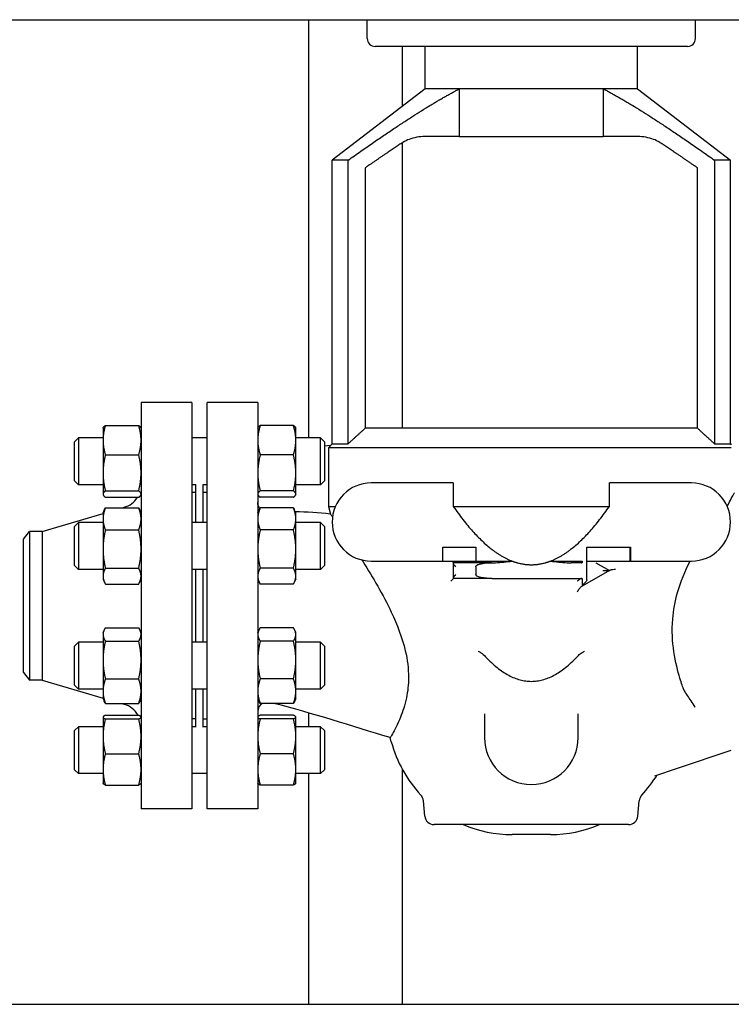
# Model space of a CAD drawing. Header units: inches. Extents: x 24 to 1128, y -69 to 748.
# Tile 483 of 656: x 638 to 649, y 359 to 375. Entities that reach past the tile are written whole.
import ezdxf

# ---------------------------------------------------------------- set-up
doc = ezdxf.new("R2010")
doc.units = ezdxf.units.IN
doc.header["$LTSCALE"] = 32
doc.header["$MEASUREMENT"] = 0
doc.layers.add('Visible (ANSI)', color=7, linetype='Continuous', lineweight=30)

msp = doc.modelspace()

# ---------------------------------------------------------------- linework, layer by layer
at = {"layer": 'Visible (ANSI)'}
for p, q in [((621.90363, 374.85867), (656.46713, 374.85867)), ((642.71813, 374.85867), (642.71813, 368.16837)), ((643.66063, 374.5567), (643.66063, 374.85867)), ((648.91063, 374.5567), (648.91063, 374.85867)), ((648.78563, 374.4317), (643.78563, 374.4317)), ((644.21813, 374.4317), (644.21813, 373.47074)), ((644.58563, 373.75256), (644.58563, 374.4317)), ((647.98563, 373.75256), (647.98563, 374.4317)), ((644.58563, 373.75256), (643.09813, 372.61186)), ((645.13346, 373.75256), (644.58563, 373.75256)), ((647.98563, 373.75256), (644.58563, 373.75256)), ((647.4378, 373.75256), (645.13346, 373.75256)), ((645.13346, 373.75256), (645.13346, 372.98836)), ((647.4378, 373.75256), (647.4378, 372.98836)), ((647.98563, 373.75256), (647.4378, 373.75256)), ((647.98563, 373.75256), (649.47313, 372.61186)), ((645.13346, 372.98836), (644.57823, 372.98836)), ((645.13346, 372.98836), (647.4378, 372.98836)), ((647.99304, 372.98836), (647.4378, 372.98836)), ((644.21813, 372.88841), (644.21813, 368.32367)), ((643.35346, 372.61186), (643.09813, 372.61186)), ((643.09813, 368.07367), (643.09813, 372.61186)), ((643.35346, 368.07367), (643.35346, 372.61186)), ((643.62736, 372.48853), (643.62736, 368.32367)), ((648.9439, 368.32367), (648.9439, 372.48853)), ((649.21781, 372.61186), (649.21781, 368.07367)), ((649.47313, 372.61186), (649.21781, 372.61186)), ((649.47313, 368.07367), (649.47313, 372.61186)), ((640.04063, 368.73367), (640.04063, 362.23367)), ((640.85063, 368.73367), (640.04063, 368.73367)), ((640.85063, 368.73367), (640.85063, 362.23367)), ((641.09813, 362.23367), (641.09813, 368.73367)), ((641.90813, 368.73367), (641.09813, 368.73367)), ((641.90813, 368.73367), (641.90813, 362.23367)), ((639.43163, 368.32437), (639.43516, 368.33193)), ((639.43163, 368.32437), (639.43163, 368.13193)), ((639.46994, 368.36811), (640.00233, 368.36811)), ((640.04063, 368.32437), (640.03711, 368.33193)), ((641.90813, 368.32437), (641.91166, 368.33193)), ((642.47883, 368.36811), (641.94644, 368.36811)), ((642.51713, 368.32437), (642.51361, 368.33193)), ((642.51713, 368.13193), (642.51713, 368.32437)), ((648.9439, 368.32367), (643.62736, 368.32367)), ((638.97563, 368.10587), (639.03813, 368.16837)), ((638.97563, 367.48087), (638.97563, 368.10587)), ((639.03813, 368.16837), (639.03813, 367.41837)), ((639.43163, 368.16837), (639.03813, 368.16837)), ((639.43163, 368.13193), (639.43163, 367.60838)), ((641.09813, 368.16837), (640.85063, 368.16837)), ((642.91313, 368.16837), (642.51713, 368.16837)), ((642.51713, 367.60838), (642.51713, 368.13193)), ((642.91313, 367.41837), (642.91313, 368.16837)), ((642.97563, 368.10587), (642.91313, 368.16837)), ((642.97563, 368.10587), (642.97563, 367.48087)), ((643.07309, 368.04619), (642.97563, 368.03748)), ((643.07309, 368.04619), (643.03804, 368.01117)), ((643.03804, 368.01117), (643.03804, 367.07367)), ((649.48609, 368.01117), (643.03804, 368.01117)), ((643.09813, 368.07367), (643.07042, 368.04595)), ((643.09813, 368.07367), (643.35346, 368.07367)), ((649.21781, 368.07367), (649.47313, 368.07367)), ((649.47313, 368.07367), (649.48609, 368.06071)), ((639.46994, 367.89575), (640.00233, 367.89575)), ((642.47883, 367.89575), (641.94644, 367.89575)), ((639.43163, 367.60838), (639.43163, 367.26982)), ((642.51713, 367.26982), (642.51713, 367.60838)), ((638.97563, 367.48087), (639.03813, 367.41837)), ((642.97563, 367.48087), (642.91313, 367.41837)), ((645.03563, 367.44867), (643.72313, 367.44867)), ((645.03563, 367.44867), (645.03563, 367.07367)), ((647.53563, 367.07367), (647.53563, 367.44867)), ((648.84813, 367.44867), (647.53563, 367.44867)), ((639.43163, 367.41837), (639.03813, 367.41837)), ((639.46994, 367.32102), (640.00233, 367.32102)), ((640.91563, 367.41837), (640.85063, 367.41837)), ((640.91063, 367.29367), (640.85063, 367.29367)), ((640.91063, 367.29367), (640.91063, 366.81538)), ((640.91563, 366.81538), (640.91563, 367.42324)), ((641.03563, 366.81538), (641.03563, 367.42324)), ((641.09813, 367.41837), (641.03563, 367.41837)), ((641.09813, 367.29617), (641.03563, 367.29617)), ((642.47883, 367.32102), (641.94644, 367.32102)), ((642.91313, 367.41837), (642.51713, 367.41837)), ((639.43163, 367.26982), (639.43163, 367.26237)), ((639.43163, 367.26237), (639.43516, 367.25481)), ((639.46994, 367.21863), (640.00233, 367.21863)), ((640.04063, 367.26237), (640.03711, 367.25481)), ((640.91063, 367.17367), (640.91563, 367.17367)), ((641.90813, 367.26237), (641.91166, 367.25481)), ((642.47883, 367.21863), (641.94644, 367.21863)), ((642.51713, 367.26237), (642.51361, 367.25481)), ((642.51713, 367.26237), (642.51713, 367.26982)), ((639.43163, 366.97138), (639.45638, 367.02444)), ((639.46994, 367.05082), (640.00233, 367.05082)), ((639.74191, 367.05082), (639.77144, 367.0595)), ((640.04063, 366.97138), (640.01589, 367.02444)), ((641.90813, 366.97138), (641.93288, 367.02444)), ((642.47883, 367.05082), (641.94644, 367.05082)), ((642.51713, 366.97138), (642.49239, 367.02444)), ((643.03804, 367.07367), (643.15031, 367.07367)), ((643.03804, 367.07367), (643.07087, 366.95124)), ((645.03563, 367.07367), (647.53563, 367.07367)), ((638.45952, 366.67367), (639.43163, 366.95956)), ((639.43163, 366.97138), (639.43163, 366.87328)), ((639.43163, 366.87328), (639.43163, 366.39052)), ((642.51713, 366.87328), (642.51713, 366.97138)), ((642.51713, 366.39052), (642.51713, 366.87328)), ((638.16063, 366.54867), (638.25655, 366.67367)), ((638.25655, 366.67367), (638.25655, 364.29367)), ((638.45952, 366.67367), (638.25655, 366.67367)), ((638.45952, 366.67367), (638.45952, 364.29367)), ((638.97563, 366.75288), (639.03813, 366.81538)), ((638.97563, 366.12788), (638.97563, 366.75288)), ((639.03813, 366.81538), (639.03813, 366.06538)), ((639.43163, 366.81538), (639.03813, 366.81538)), ((639.46994, 366.69574), (640.00233, 366.69574)), ((641.09813, 366.81538), (640.85063, 366.81538)), ((642.47883, 366.69574), (641.94644, 366.69574)), ((642.91313, 366.81538), (642.51713, 366.81538)), ((642.91313, 366.06538), (642.91313, 366.81538)), ((642.97563, 366.75288), (642.91313, 366.81538)), ((642.97563, 366.75288), (642.97563, 366.12788)), ((638.16063, 364.41867), (638.16063, 366.54867)), ((639.43163, 366.39052), (639.43163, 365.95762)), ((642.51713, 365.95762), (642.51713, 366.39052)), ((644.87088, 366.42117), (645.39755, 366.42117)), ((644.87088, 366.19867), (644.87088, 366.42117)), ((645.39755, 366.42117), (645.39755, 366.19867)), ((647.17372, 366.19867), (647.17372, 366.42117)), ((647.17372, 366.42117), (647.87492, 366.42117)), ((647.86098, 366.42117), (647.86098, 366.19867)), ((647.87492, 366.42117), (647.87492, 366.19867)), ((643.72313, 366.19867), (644.87088, 366.19867)), ((644.87088, 366.19867), (645.39755, 366.19867)), ((645.39755, 366.19867), (645.97984, 366.19867)), ((646.59142, 366.19867), (647.09813, 366.19867)), ((647.09813, 366.19867), (647.09813, 366.17117)), ((647.17372, 366.19867), (647.17321, 366.19867)), ((647.17372, 366.19867), (647.86098, 366.19867)), ((647.17372, 365.90121), (647.17372, 366.19352)), ((647.87492, 366.19867), (647.86098, 366.19867)), ((647.87492, 366.19867), (648.84813, 366.19867)), ((638.97563, 366.12788), (639.03813, 366.06538)), ((639.43163, 366.06538), (639.03813, 366.06538)), ((639.46994, 366.0853), (640.00233, 366.0853)), ((641.09813, 366.06538), (640.85063, 366.06538)), ((640.91063, 366.06538), (640.91063, 364.90196)), ((640.91563, 364.90196), (640.91563, 366.06538)), ((641.03563, 364.90196), (641.03563, 366.06538)), ((642.47883, 366.0853), (641.94644, 366.0853)), ((642.91313, 366.06538), (642.51713, 366.06538)), ((642.97563, 366.12788), (642.91313, 366.06538)), ((645.03563, 366.17437), (645.03563, 366.17117)), ((645.64651, 366.17117), (645.03563, 366.17117)), ((645.03563, 366.17117), (645.03563, 366.16607)), ((645.03563, 366.16607), (645.03563, 365.92628)), ((645.39755, 366.10868), (645.39755, 365.98367)), ((647.09813, 366.17117), (646.92476, 366.17117)), ((647.53563, 366.04617), (647.09813, 365.79617)), ((647.31945, 366.1697), (647.53563, 366.04617)), ((647.43257, 366.04617), (647.53563, 366.04617)), ((647.53563, 366.04617), (647.54229, 366.04997)), ((639.43163, 365.95762), (639.43163, 365.90938)), ((639.43163, 365.90938), (639.45638, 365.85631)), ((640.04063, 365.90938), (640.01589, 365.85631)), ((641.90813, 365.90938), (641.93288, 365.85631)), ((642.51713, 365.90938), (642.49239, 365.85631)), ((642.51713, 365.90938), (642.51713, 365.95762)), ((645.03563, 365.92628), (645.03563, 365.92117)), ((645.03563, 365.92117), (645.03563, 365.92032)), ((645.65198, 365.92117), (645.03563, 365.92117)), ((645.65198, 365.92117), (647.09813, 365.92117)), ((647.09813, 365.92117), (647.09813, 365.809)), ((639.46994, 365.82994), (640.00233, 365.82994)), ((642.47883, 365.82994), (641.94644, 365.82994)), ((647.08645, 365.78949), (647.09813, 365.79617)), ((647.09813, 365.809), (647.09813, 365.79617)), ((639.43163, 365.05796), (639.44818, 365.09345)), ((639.46994, 365.1315), (640.00233, 365.1315)), ((640.04063, 365.05796), (640.02409, 365.09345)), ((641.90813, 365.05796), (641.92468, 365.09345)), ((642.47883, 365.1315), (641.94644, 365.1315)), ((642.51713, 365.05796), (642.50059, 365.09345)), ((639.43163, 365.05796), (639.43163, 365.0247)), ((639.43163, 365.0247), (639.43163, 364.61563)), ((642.51713, 365.0247), (642.51713, 365.05796)), ((642.51713, 364.61563), (642.51713, 365.0247)), ((638.97563, 364.83946), (639.03813, 364.90196)), ((638.97563, 364.21446), (638.97563, 364.83946)), ((639.03813, 364.90196), (639.03813, 364.15196)), ((639.43163, 364.90196), (639.03813, 364.90196)), ((639.46994, 364.9179), (640.00233, 364.9179)), ((641.09813, 364.90196), (640.85063, 364.90196)), ((642.47883, 364.9179), (641.94644, 364.9179)), ((642.91313, 364.90196), (642.51713, 364.90196)), ((642.91313, 364.15196), (642.91313, 364.90196)), ((642.97563, 364.83946), (642.91313, 364.90196)), ((642.97563, 364.83946), (642.97563, 364.21446)), ((639.43163, 364.61563), (639.43163, 364.11789)), ((642.51713, 364.11789), (642.51713, 364.61563)), ((638.16063, 364.41867), (638.25655, 364.29367)), ((639.46994, 364.31336), (640.00233, 364.31336)), ((642.47883, 364.31336), (641.94644, 364.31336)), ((638.45952, 364.29367), (638.25655, 364.29367)), ((638.45952, 364.29367), (639.43163, 364.00777)), ((638.97563, 364.21446), (639.03813, 364.15196)), ((639.43163, 364.15196), (639.03813, 364.15196)), ((641.09813, 364.15196), (640.85063, 364.15196)), ((640.91063, 364.15196), (640.91063, 363.67367)), ((640.91563, 363.5441), (640.91563, 364.15196)), ((641.03563, 363.5441), (641.03563, 364.15196)), ((642.91313, 364.15196), (642.51713, 364.15196)), ((642.97563, 364.21446), (642.91313, 364.15196)), ((639.43163, 364.11789), (639.43163, 363.99596)), ((639.43163, 363.99596), (639.44818, 363.96047)), ((640.04063, 363.99596), (640.02409, 363.96047)), ((641.90813, 363.99596), (641.92468, 363.96047)), ((642.51713, 363.99596), (642.50059, 363.96047)), ((642.51713, 363.99596), (642.51713, 364.11789)), ((639.46994, 363.92242), (640.00233, 363.92242)), ((639.72185, 363.92242), (639.77144, 363.90784)), ((642.47883, 363.92242), (641.94644, 363.92242)), ((639.43163, 363.70497), (639.43273, 363.70733)), ((639.43163, 363.70497), (639.43163, 363.70262)), ((639.43163, 363.70262), (639.43163, 363.39512)), ((639.46994, 363.73141), (640.00233, 363.73141)), ((639.46994, 363.67384), (640.00233, 363.67384)), ((640.04063, 363.70497), (640.03953, 363.70733)), ((640.91063, 363.67367), (640.85063, 363.67367)), ((640.91063, 363.79367), (640.91563, 363.79367)), ((641.09813, 363.67117), (641.03563, 363.67117)), ((641.90813, 363.70497), (641.90923, 363.70733)), ((642.47883, 363.73141), (641.94644, 363.73141)), ((642.47883, 363.67384), (641.94644, 363.67384)), ((642.51713, 363.70497), (642.51603, 363.70733)), ((642.51713, 363.70262), (642.51713, 363.70497)), ((642.51713, 363.39512), (642.51713, 363.70262)), ((642.71813, 363.77192), (642.71813, 363.54897)), ((645.53563, 363.75645), (645.53563, 363.37441)), ((647.03563, 363.37441), (647.03563, 363.75645)), ((638.97563, 363.48647), (639.03813, 363.54897)), ((639.03813, 363.54897), (639.03813, 362.79897)), ((639.43163, 363.54897), (639.03813, 363.54897)), ((640.91563, 363.54897), (640.85063, 363.54897)), ((641.09813, 363.54897), (641.03563, 363.54897)), ((642.91313, 363.54897), (642.51713, 363.54897)), ((642.91313, 362.79897), (642.91313, 363.54897)), ((642.97563, 363.48647), (642.91313, 363.54897)), ((638.97563, 362.86147), (638.97563, 363.48647)), ((639.43163, 363.39512), (639.43163, 362.86647)), ((642.51713, 362.86647), (642.51713, 363.39512)), ((642.97563, 363.48647), (642.97563, 362.86147)), ((644.04517, 363.30603), (644.02698, 363.3739)), ((639.46994, 363.1164), (640.00233, 363.1164)), ((642.47883, 363.1164), (641.94644, 363.1164)), ((648.60664, 362.87989), (649.48609, 363.17419)), ((638.97563, 362.86147), (639.03813, 362.79897)), ((639.43163, 362.79897), (639.03813, 362.79897)), ((639.43163, 362.86647), (639.43163, 362.64297)), ((641.09813, 362.79897), (640.85063, 362.79897)), ((642.51713, 362.64297), (642.51713, 362.86647)), ((642.91313, 362.79897), (642.51713, 362.79897)), ((642.71813, 362.79897), (642.71813, 359.10867)), ((642.97563, 362.86147), (642.91313, 362.79897)), ((644.21813, 362.87166), (644.21813, 359.10867)), ((648.26188, 362.76452), (648.60664, 362.87989)), ((639.43163, 362.64297), (639.43273, 362.64061)), ((639.46994, 362.61653), (640.00233, 362.61653)), ((640.04063, 362.64297), (640.03953, 362.64061)), ((641.90813, 362.64297), (641.90923, 362.64061)), ((642.47883, 362.61653), (641.94644, 362.61653)), ((642.51713, 362.64297), (642.51603, 362.64061)), ((644.57986, 362.1206), (644.55841, 362.36577)), ((647.9914, 362.1206), (648.01285, 362.36577)), ((640.85063, 362.23367), (640.04063, 362.23367)), ((641.90813, 362.23367), (641.09813, 362.23367)), ((647.84197, 361.98367), (644.72929, 361.98367)), ((646.59425, 361.82367), (645.97702, 361.82367)), ((621.90363, 359.10867), (656.46713, 359.10867))]:
    msp.add_line(p, q, dxfattribs=at)
for centre, radius, start, end in [((643.78563, 374.5567), 0.125, 180, 270), ((648.78563, 374.5567), 0.125, 270, 0), ((643.72313, 366.82367), 0.625, 90, 270), ((648.84813, 366.82367), 0.625, 270, 90), ((639.66563, 367.41926), 0.375, 286.38845, 327.654619), ((639.66563, 363.54807), 0.375, 29.267853, 73.61155), ((642.05813, 363.79367), 0.15, 120.864577, 180), ((646.28563, 363.37441), 0.75, 180, 0), ((645.97702, 363.82367), 2, 195, 223.170681), ((646.59425, 363.82367), 2, 316.829319, 328.434088), ((644.40898, 362.3527), 0.15, 5, 43.170681), ((648.16228, 362.3527), 0.15, 136.829319, 175), ((644.72929, 362.13367), 0.15, 185, 270), ((647.84197, 362.13367), 0.15, 270, 355), ((645.97702, 363.82367), 2, 246.926082, 270), ((646.59425, 363.82367), 2, 270, 293.073918)]:
    msp.add_arc(centre, radius, start, end, dxfattribs=at)
for points, weights in [([(643.35346, 372.61186), (644.51433, 373.43078), (645.13346, 373.75256)], [1, 1.07374176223, 1]), ([(647.4378, 373.75256), (648.05694, 373.43078), (649.21781, 372.61186)], [1, 1.07374176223, 1]), ([(644.21308, 372.88513), (643.94849, 372.71138), (643.62736, 372.48853)], [1, 1.00602947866, 1]), ([(648.9439, 372.48853), (648.62278, 372.71138), (648.35819, 372.88513)], [1, 1.00602947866, 1]), ([(639.46994, 368.36811), (639.43163, 368.24154), (639.43163, 368.13193)], [1, 1.0379548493, 1]), ([(639.43516, 368.33193), (639.44305, 368.34885), (639.46994, 368.36811)], [1.01611555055, 1.02634702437, 1]), ([(640.00233, 368.36811), (640.02922, 368.34885), (640.03711, 368.33193)], [1, 1.02634702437, 1.01611555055]), ([(640.04063, 368.13193), (640.04063, 368.24154), (640.00233, 368.36811)], [1, 1.0379548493, 1]), ([(641.94644, 368.36811), (641.90813, 368.24154), (641.90813, 368.13193)], [1, 1.0379548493, 1]), ([(641.91166, 368.33193), (641.91955, 368.34885), (641.94644, 368.36811)], [1.01611555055, 1.02634702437, 1]), ([(642.51713, 368.13193), (642.51713, 368.24154), (642.47883, 368.36811)], [1, 1.0379548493, 1]), ([(642.47883, 368.36811), (642.50572, 368.34885), (642.51361, 368.33193)], [1, 1.02634702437, 1.01611555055]), ([(649.21781, 368.07367), (649.07527, 368.20479), (648.9439, 368.32367)], [6.13772939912, 6.3246164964, 6.50416100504]), ([(639.43163, 368.13193), (639.43163, 368.02232), (639.46994, 367.89575)], [1, 1.0379548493, 1]), ([(640.00233, 367.89575), (640.04063, 368.02232), (640.04063, 368.13193)], [1, 1.0379548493, 1]), ([(641.90813, 368.13193), (641.90813, 368.02232), (641.94644, 367.89575)], [1, 1.0379548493, 1]), ([(642.47883, 367.89575), (642.51713, 368.02232), (642.51713, 368.13193)], [1, 1.0379548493, 1]), ([(639.46994, 367.89575), (639.43163, 367.74175), (639.43163, 367.60838)], [1, 1.0379548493, 1]), ([(640.04063, 367.60838), (640.04063, 367.74175), (640.00233, 367.89575)], [1, 1.0379548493, 1]), ([(641.94644, 367.89575), (641.90813, 367.74175), (641.90813, 367.60838)], [1, 1.0379548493, 1]), ([(642.51713, 367.60838), (642.51713, 367.74175), (642.47883, 367.89575)], [1, 1.0379548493, 1]), ([(639.43163, 367.60838), (639.43163, 367.47502), (639.46994, 367.32102)], [1, 1.0379548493, 1]), ([(640.00233, 367.32102), (640.04063, 367.47502), (640.04063, 367.60838)], [1, 1.0379548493, 1]), ([(641.90813, 367.60838), (641.90813, 367.47502), (641.94644, 367.32102)], [1, 1.0379548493, 1]), ([(642.47883, 367.32102), (642.51713, 367.47502), (642.51713, 367.60838)], [1, 1.0379548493, 1]), ([(639.46994, 367.32102), (639.43163, 367.29358), (639.43163, 367.26982)], [1, 1.0379548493, 1]), ([(640.04063, 367.26982), (640.04063, 367.29358), (640.00233, 367.32102)], [1, 1.0379548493, 1]), ([(641.94644, 367.32102), (641.90813, 367.29358), (641.90813, 367.26982)], [1, 1.0379548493, 1]), ([(642.51713, 367.26982), (642.51713, 367.29358), (642.47883, 367.32102)], [1, 1.0379548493, 1]), ([(639.43163, 367.26982), (639.43163, 367.24607), (639.46994, 367.21863)], [1, 1.0379548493, 1]), ([(640.00233, 367.21863), (640.04063, 367.24607), (640.04063, 367.26982)], [1, 1.0379548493, 1]), ([(641.90813, 367.26982), (641.90813, 367.24607), (641.94644, 367.21863)], [1, 1.0379548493, 1]), ([(642.47883, 367.21863), (642.51713, 367.24607), (642.51713, 367.26982)], [1, 1.0379548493, 1]), ([(639.46994, 367.05082), (639.43163, 366.95567), (639.43163, 366.87328)], [1, 1.0379548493, 1]), ([(639.45638, 367.02444), (639.46238, 367.03731), (639.46994, 367.05082)], [1.01175569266, 1.00727059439, 1]), ([(640.04063, 366.87328), (640.04063, 366.95567), (640.00233, 367.05082)], [1, 1.0379548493, 1]), ([(640.00233, 367.05082), (640.00989, 367.03731), (640.01589, 367.02444)], [1, 1.00727059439, 1.01175569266]), ([(641.94644, 367.05082), (641.90813, 366.95567), (641.90813, 366.87328)], [1, 1.0379548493, 1]), ([(641.93288, 367.02444), (641.93888, 367.03731), (641.94644, 367.05082)], [1.01175569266, 1.00727059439, 1]), ([(642.51713, 366.87328), (642.51713, 366.95567), (642.47883, 367.05082)], [1, 1.0379548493, 1]), ([(642.47883, 367.05082), (642.48639, 367.03731), (642.49239, 367.02444)], [1, 1.00727059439, 1.01175569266]), ([(645.03563, 367.07367), (645.5254, 366.37065), (645.97984, 366.19867)], [1, 1.01155216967, 1]), ([(646.59142, 366.19867), (647.04586, 366.37065), (647.53563, 367.07367)], [1, 1.01155216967, 1]), ([(639.43163, 366.87328), (639.43163, 366.79088), (639.46994, 366.69574)], [1, 1.0379548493, 1]), ([(640.00233, 366.69574), (640.04063, 366.79088), (640.04063, 366.87328)], [1, 1.0379548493, 1]), ([(641.90813, 366.87328), (641.90813, 366.79088), (641.94644, 366.69574)], [1, 1.0379548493, 1]), ([(642.47883, 366.69574), (642.51713, 366.79088), (642.51713, 366.87328)], [1, 1.0379548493, 1]), ([(639.46994, 366.69574), (639.43163, 366.53217), (639.43163, 366.39052)], [1, 1.0379548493, 1]), ([(640.04063, 366.39052), (640.04063, 366.53217), (640.00233, 366.69574)], [1, 1.0379548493, 1]), ([(641.94644, 366.69574), (641.90813, 366.53217), (641.90813, 366.39052)], [1, 1.0379548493, 1]), ([(642.51713, 366.39052), (642.51713, 366.53217), (642.47883, 366.69574)], [1, 1.0379548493, 1]), ([(639.43163, 366.39052), (639.43163, 366.24887), (639.46994, 366.0853)], [1, 1.0379548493, 1]), ([(640.00233, 366.0853), (640.04063, 366.24887), (640.04063, 366.39052)], [1, 1.0379548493, 1]), ([(641.90813, 366.39052), (641.90813, 366.24887), (641.94644, 366.0853)], [1, 1.0379548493, 1]), ([(642.47883, 366.0853), (642.51713, 366.24887), (642.51713, 366.39052)], [1, 1.0379548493, 1]), ([(645.97984, 366.19867), (646.02197, 366.18273), (646.064, 366.17117)], [1.03899248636, 1.03973089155, 1.04026673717]), ([(646.50727, 366.17117), (646.54929, 366.18273), (646.59142, 366.19867)], [1.04026673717, 1.03973089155, 1.03899248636]), ([(639.46994, 366.0853), (639.43163, 366.01688), (639.43163, 365.95762)], [1, 1.0379548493, 1]), ([(640.04063, 365.95762), (640.04063, 366.01688), (640.00233, 366.0853)], [1, 1.0379548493, 1]), ([(641.94644, 366.0853), (641.90813, 366.01688), (641.90813, 365.95762)], [1, 1.0379548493, 1]), ([(642.51713, 365.95762), (642.51713, 366.01688), (642.47883, 366.0853)], [1, 1.0379548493, 1]), ([(646.064, 366.17117), (646.28563, 366.11023), (646.50727, 366.17117)], [1.00557467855, 1.00831515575, 1.00557467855]), ([(639.43163, 365.95762), (639.43163, 365.89836), (639.46994, 365.82994)], [1, 1.0379548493, 1]), ([(640.00233, 365.82994), (640.04063, 365.89836), (640.04063, 365.95762)], [1, 1.0379548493, 1]), ([(641.90813, 365.95762), (641.90813, 365.89836), (641.94644, 365.82994)], [1, 1.0379548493, 1]), ([(642.47883, 365.82994), (642.51713, 365.89836), (642.51713, 365.95762)], [1, 1.0379548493, 1]), ([(639.46994, 365.1315), (639.43163, 365.07426), (639.43163, 365.0247)], [1, 1.0379548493, 1]), ([(640.04063, 365.0247), (640.04063, 365.07426), (640.00233, 365.1315)], [1, 1.0379548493, 1]), ([(641.94644, 365.1315), (641.90813, 365.07426), (641.90813, 365.0247)], [1, 1.0379548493, 1]), ([(642.51713, 365.0247), (642.51713, 365.07426), (642.47883, 365.1315)], [1, 1.0379548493, 1]), ([(639.43163, 365.0247), (639.43163, 364.97513), (639.46994, 364.9179)], [1, 1.0379548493, 1]), ([(640.00233, 364.9179), (640.04063, 364.97513), (640.04063, 365.0247)], [1, 1.0379548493, 1]), ([(641.90813, 365.0247), (641.90813, 364.97513), (641.94644, 364.9179)], [1, 1.0379548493, 1]), ([(642.47883, 364.9179), (642.51713, 364.97513), (642.51713, 365.0247)], [1, 1.0379548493, 1]), ([(639.46994, 364.9179), (639.43163, 364.75591), (639.43163, 364.61563)], [1, 1.0379548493, 1]), ([(640.04063, 364.61563), (640.04063, 364.75591), (640.00233, 364.9179)], [1, 1.0379548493, 1]), ([(641.94644, 364.9179), (641.90813, 364.75591), (641.90813, 364.61563)], [1, 1.0379548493, 1]), ([(642.51713, 364.61563), (642.51713, 364.75591), (642.47883, 364.9179)], [1, 1.0379548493, 1]), ([(639.43163, 364.61563), (639.43163, 364.47535), (639.46994, 364.31336)], [1, 1.0379548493, 1]), ([(640.00233, 364.31336), (640.04063, 364.47535), (640.04063, 364.61563)], [1, 1.0379548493, 1]), ([(641.90813, 364.61563), (641.90813, 364.47535), (641.94644, 364.31336)], [1, 1.0379548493, 1]), ([(642.47883, 364.31336), (642.51713, 364.47535), (642.51713, 364.61563)], [1, 1.0379548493, 1]), ([(645.55096, 364.66916), (646.28563, 363.89611), (647.0203, 364.66916)], [1.07450861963, 1.11994444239, 1.07450861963]), ([(639.46994, 364.31336), (639.43163, 364.20861), (639.43163, 364.11789)], [1, 1.0379548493, 1]), ([(640.04063, 364.11789), (640.04063, 364.20861), (640.00233, 364.31336)], [1, 1.0379548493, 1]), ([(641.94644, 364.31336), (641.90813, 364.20861), (641.90813, 364.11789)], [1, 1.0379548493, 1]), ([(642.51713, 364.11789), (642.51713, 364.20861), (642.47883, 364.31336)], [1, 1.0379548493, 1]), ([(639.43163, 364.11789), (639.43163, 364.02717), (639.46994, 363.92242)], [1, 1.0379548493, 1]), ([(640.00233, 363.92242), (640.04063, 364.02717), (640.04063, 364.11789)], [1, 1.0379548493, 1]), ([(641.90813, 364.11789), (641.90813, 364.02717), (641.94644, 363.92242)], [1, 1.0379548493, 1]), ([(642.47883, 363.92242), (642.51713, 364.02717), (642.51713, 364.11789)], [1, 1.0379548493, 1]), ([(639.46994, 363.92242), (639.4567, 363.9422), (639.44818, 363.96047)], [1, 1.01279805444, 1.01696531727]), ([(640.02409, 363.96047), (640.01556, 363.9422), (640.00233, 363.92242)], [1.01696531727, 1.01279805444, 1]), ([(641.94644, 363.92242), (641.9332, 363.9422), (641.92468, 363.96047)], [1, 1.01279805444, 1.01696531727]), ([(642.50059, 363.96047), (642.49206, 363.9422), (642.47883, 363.92242)], [1.01696531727, 1.01279805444, 1]), ([(639.46994, 363.73141), (639.43163, 363.71598), (639.43163, 363.70262)], [1, 1.0379548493, 1]), ([(639.43163, 363.70262), (639.43163, 363.68927), (639.46994, 363.67384)], [1, 1.0379548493, 1]), ([(639.46994, 363.67384), (639.43163, 363.52447), (639.43163, 363.39512)], [1, 1.0379548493, 1]), ([(640.04063, 363.70262), (640.04063, 363.71598), (640.00233, 363.73141)], [1, 1.0379548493, 1]), ([(640.00233, 363.67384), (640.04063, 363.68927), (640.04063, 363.70262)], [1, 1.0379548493, 1]), ([(640.04063, 363.39512), (640.04063, 363.52447), (640.00233, 363.67384)], [1, 1.0379548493, 1]), ([(641.94644, 363.73141), (641.90813, 363.71598), (641.90813, 363.70262)], [1, 1.0379548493, 1]), ([(641.90813, 363.70262), (641.90813, 363.68927), (641.94644, 363.67384)], [1, 1.0379548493, 1]), ([(641.94644, 363.67384), (641.90813, 363.52447), (641.90813, 363.39512)], [1, 1.0379548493, 1]), ([(642.51713, 363.70262), (642.51713, 363.71598), (642.47883, 363.73141)], [1, 1.0379548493, 1]), ([(642.47883, 363.67384), (642.51713, 363.68927), (642.51713, 363.70262)], [1, 1.0379548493, 1]), ([(642.51713, 363.39512), (642.51713, 363.52447), (642.47883, 363.67384)], [1, 1.0379548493, 1]), ([(639.43163, 363.39512), (639.43163, 363.26577), (639.46994, 363.1164)], [1, 1.0379548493, 1]), ([(640.00233, 363.1164), (640.04063, 363.26577), (640.04063, 363.39512)], [1, 1.0379548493, 1]), ([(641.90813, 363.39512), (641.90813, 363.26577), (641.94644, 363.1164)], [1, 1.0379548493, 1]), ([(642.47883, 363.1164), (642.51713, 363.26577), (642.51713, 363.39512)], [1, 1.0379548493, 1]), ([(639.46994, 363.1164), (639.43163, 362.98246), (639.43163, 362.86647)], [1, 1.0379548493, 1]), ([(640.04063, 362.86647), (640.04063, 362.98246), (640.00233, 363.1164)], [1, 1.0379548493, 1]), ([(641.94644, 363.1164), (641.90813, 362.98246), (641.90813, 362.86647)], [1, 1.0379548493, 1]), ([(642.51713, 362.86647), (642.51713, 362.98246), (642.47883, 363.1164)], [1, 1.0379548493, 1]), ([(639.43163, 362.86647), (639.43163, 362.75047), (639.46994, 362.61653)], [1, 1.0379548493, 1]), ([(640.00233, 362.61653), (640.04063, 362.75047), (640.04063, 362.86647)], [1, 1.0379548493, 1]), ([(641.90813, 362.86647), (641.90813, 362.75047), (641.94644, 362.61653)], [1, 1.0379548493, 1]), ([(642.47883, 362.61653), (642.51713, 362.75047), (642.51713, 362.86647)], [1, 1.0379548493, 1]), ([(639.46994, 362.61653), (639.43796, 362.62941), (639.43273, 362.64061)], [1, 1.0314924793, 1.01072411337]), ([(640.03953, 362.64061), (640.03431, 362.62941), (640.00233, 362.61653)], [1.01072411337, 1.0314924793, 1]), ([(641.94644, 362.61653), (641.91446, 362.62941), (641.90923, 362.64061)], [1, 1.0314924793, 1.01072411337]), ([(642.51603, 362.64061), (642.51081, 362.62941), (642.47883, 362.61653)], [1.01072411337, 1.0314924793, 1])]:
    msp.add_rational_spline(points, weights, degree=2, dxfattribs=at)
for points, knots in [([(644.57823, 372.98836), (644.53849, 372.98836), (644.49499, 372.98508), (644.40949, 372.97023), (644.3675, 372.95861), (644.29782, 372.93227), (644.26333, 372.91599), (644.22489, 372.89272), (644.21894, 372.88897), (644.21308, 372.88513)], [6.498541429, 6.498541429, 6.498541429, 6.498541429, 6.801358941, 6.801358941, 7.104176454, 7.104176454, 7.36898376, 7.36898376, 7.418103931, 7.418103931, 7.418103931, 7.418103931]), ([(648.35819, 372.88513), (648.35233, 372.88897), (648.34638, 372.89272), (648.30793, 372.91599), (648.27344, 372.93227), (648.20376, 372.95861), (648.16177, 372.97023), (648.07628, 372.98508), (648.03278, 372.98836), (647.99304, 372.98836)], [1.141401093, 1.141401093, 1.141401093, 1.141401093, 1.190521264, 1.190521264, 1.45532857, 1.45532857, 1.758146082, 1.758146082, 2.060963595, 2.060963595, 2.060963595, 2.060963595]), ([(649.42036, 367.07504), (649.47096, 367.17694), (649.50903, 367.24425), (649.53233, 367.28568), (649.5356, 367.2915), (649.5356, 367.2915)], [0.0077651, 0.0077651, 0.0077651, 0.0077651, 1.66215021, 1.66215021, 2.30759831, 2.30759831, 2.30759831, 2.30759831]), ([(641.94195, 367.04259), (641.93264, 367.05402), (641.92504, 367.06679), (641.91197, 367.09865), (641.90813, 367.1181), (641.90813, 367.13774)], [-0.262418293, -0.262418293, -0.262418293, -0.262418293, -0.149667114, -0.149667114, 0, 0, 0, 0]), ([(643.07087, 366.95124), (643.07159, 366.95024), (643.07242, 366.94911), (643.07885, 366.94024), (643.0879, 366.92779), (643.1013, 366.90924), (643.10243, 366.90767), (643.10359, 366.90607)], [1.858224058, 1.858224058, 1.858224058, 1.858224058, 1.948474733, 1.948474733, 2.484809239, 2.484809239, 2.533085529, 2.533085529, 2.533085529, 2.533085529]), ([(643.57364, 366.21681), (643.58029, 366.20639), (643.58695, 366.19591), (643.74906, 365.94003), (643.91291, 365.66129), (644.13604, 365.1865), (644.21903, 364.97481), (644.30258, 364.61846), (644.32036, 364.4776), (644.32084, 364.22226), (644.308, 364.11242), (644.26236, 363.89258), (644.22721, 363.78917), (644.14406, 363.58402), (644.09389, 363.49114), (644.0393, 363.39403), (644.02722, 363.37378), (644.0271, 363.37384)], [13.2104181, 13.2104181, 13.2104181, 13.2104181, 13.31478229, 13.31478229, 15.74559494, 15.74559494, 17.46114554, 17.46114554, 18.61652237, 18.61652237, 19.61799929, 19.61799929, 20.80621292, 20.80621292, 22.4246003, 22.4246003, 23.57554566, 23.57554566, 23.57554566, 23.57554566]), ([(644.99889, 366.19867), (645.00322, 366.19867), (645.00729, 366.19805), (645.01488, 366.19577), (645.01831, 366.19413), (645.02619, 366.18916), (645.03005, 366.18537), (645.03457, 366.17894), (645.03563, 366.1763), (645.03563, 366.17437)], [-0.188660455, -0.188660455, -0.188660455, -0.188660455, -0.150720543, -0.150720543, -0.112622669, -0.112622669, -0.050653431, -0.050653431, 0, 0, 0, 0]), ([(645.64651, 366.17117), (645.72989, 366.17117), (645.82962, 366.17926), (645.9337, 366.19211), (645.95662, 366.19518), (645.97984, 366.19867)], [0.655938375, 0.655938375, 0.655938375, 0.655938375, 1.291316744, 1.291316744, 1.45502951, 1.45502951, 1.45502951, 1.45502951]), ([(646.59142, 366.19867), (646.61465, 366.19518), (646.63757, 366.19211), (646.74165, 366.17926), (646.84138, 366.17117), (646.92476, 366.17117)], [2.133000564, 2.133000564, 2.133000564, 2.133000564, 2.296713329, 2.296713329, 2.932091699, 2.932091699, 2.932091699, 2.932091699]), ([(647.02091, 366.19867), (647.02452, 366.19867), (647.02815, 366.1983), (647.03881, 366.19627), (647.04571, 366.19377), (647.05902, 366.18792), (647.06554, 366.18447), (647.07625, 366.17876), (647.08063, 366.1764), (647.08665, 366.17353), (647.08863, 366.17267), (647.0921, 366.17148), (647.09354, 366.17117), (647.09468, 366.17117)], [-0.241611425, -0.241611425, -0.241611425, -0.241611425, -0.213299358, -0.213299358, -0.158489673, -0.158489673, -0.101146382, -0.101146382, -0.05479602, -0.05479602, -0.027531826, -0.027531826, 0, 0, 0, 0]), ([(648.7252, 364.13787), (648.71191, 364.17511), (648.68951, 364.23886), (648.63066, 364.4353), (648.59226, 364.58165), (648.54457, 364.90765), (648.5334, 365.08415), (648.55995, 365.4118), (648.58521, 365.55313), (648.67524, 365.87175), (648.74588, 366.04099), (648.82679, 366.19867)], [12.20965605, 12.20965605, 12.20965605, 12.20965605, 13.52177252, 13.52177252, 15.20054432, 15.20054432, 16.73241648, 16.73241648, 17.85923689, 17.85923689, 19.26542729, 19.26542729, 19.26542729, 19.26542729]), ([(645.03563, 366.16607), (645.03563, 366.16357), (645.0366, 366.16033), (645.04047, 366.15171), (645.04394, 366.14597), (645.05477, 366.13049), (645.0636, 366.11979), (645.07381, 366.10881), (645.07387, 366.10874), (645.07393, 366.10868)], [0.000010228, 0.000010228, 0.000010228, 0.000010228, 0.05195915, 0.05195915, 0.122018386, 0.122018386, 0.231996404, 0.231996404, 0.232638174, 0.232638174, 0.232638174, 0.232638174]), ([(645.39755, 366.10868), (645.39755, 366.11083), (645.39805, 366.11337), (645.39979, 366.11792), (645.40152, 366.12069), (645.40987, 366.13085), (645.42079, 366.13694), (645.44654, 366.14852), (645.46418, 366.15329), (645.50077, 366.161), (645.51975, 366.16376), (645.57534, 366.16971), (645.61238, 366.17104), (645.64651, 366.17117)], [3.6685749, 3.6685749, 3.6685749, 3.6685749, 3.684988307, 3.684988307, 3.705706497, 3.705706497, 3.785158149, 3.785158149, 3.920860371, 3.920860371, 4.056562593, 4.056562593, 4.314120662, 4.314120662, 4.314120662, 4.314120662]), ([(647.63428, 366.06235), (647.63414, 366.06234), (647.634, 366.06234), (647.61834, 366.06184), (647.60307, 366.06092), (647.57585, 366.05822), (647.56454, 366.05653), (647.55049, 366.05332), (647.54544, 366.05177), (647.54229, 366.04997)], [-0.280722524, -0.280722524, -0.280722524, -0.280722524, -0.279764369, -0.279764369, -0.172577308, -0.172577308, -0.068155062, -0.068155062, 0, 0, 0, 0]), ([(645.03563, 365.92032), (645.03563, 365.91918), (645.03448, 365.91696), (645.02998, 365.91016), (645.02576, 365.90469), (645.01437, 365.89109), (645.0074, 365.88324), (644.99977, 365.87499), (644.99971, 365.87492), (644.99964, 365.87485)], [-0.258667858, -0.258667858, -0.258667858, -0.258667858, -0.191074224, -0.191074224, -0.097032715, -0.097032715, 0, 0, 0.000846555, 0.000846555, 0.000846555, 0.000846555]), ([(645.07393, 365.98367), (645.07386, 365.9836), (645.07379, 365.98352), (645.06523, 365.97432), (645.05744, 365.96509), (645.0459, 365.94945), (645.04157, 365.9427), (645.03682, 365.93274), (645.03563, 365.92905), (645.03563, 365.92628)], [-0.000800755, -0.000800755, -0.000800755, -0.000800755, 0, 0, 0.098852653, 0.098852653, 0.179511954, 0.179511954, 0.237749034, 0.237749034, 0.237749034, 0.237749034]), ([(645.65198, 365.92117), (645.61637, 365.92117), (645.5773, 365.92243), (645.51975, 365.92859), (645.50077, 365.93135), (645.46418, 365.93905), (645.44654, 365.94383), (645.42079, 365.95541), (645.40987, 365.9615), (645.40152, 365.97166), (645.39979, 365.97443), (645.39805, 365.97898), (645.39755, 365.98152), (645.39755, 365.98367)], [3.009182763, 3.009182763, 3.009182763, 3.009182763, 3.280587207, 3.280587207, 3.416289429, 3.416289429, 3.551991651, 3.551991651, 3.631443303, 3.631443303, 3.652161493, 3.652161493, 3.6685749, 3.6685749, 3.6685749, 3.6685749]), ([(647.09002, 365.92117), (647.08681, 365.92117), (647.08285, 365.92014), (647.0728, 365.91602), (647.06648, 365.91244), (647.05365, 365.90386), (647.04708, 365.89884), (647.03386, 365.88772), (647.02713, 365.88151), (647.02063, 365.87499), (647.02056, 365.87492), (647.02049, 365.87485)], [-0.253873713, -0.253873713, -0.253873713, -0.253873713, -0.202286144, -0.202286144, -0.135563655, -0.135563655, -0.069416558, -0.069416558, 0, 0, 0.000767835, 0.000767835, 0.000767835, 0.000767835]), ([(647.17372, 365.90121), (647.17372, 365.8979), (647.173, 365.89454), (647.16987, 365.88493), (647.16612, 365.8784), (647.14761, 365.85114), (647.1218, 365.82784), (647.09813, 365.809)], [0, 0, 0, 0, 0.025191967, 0.025191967, 0.077042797, 0.077042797, 0.276108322, 0.276108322, 0.276108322, 0.276108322]), ([(647.08645, 365.78949), (647.08289, 365.78746), (647.0789, 365.78413), (647.06863, 365.77413), (647.0614, 365.76569), (647.0428, 365.74101), (647.03136, 365.7236), (647.02039, 365.70489), (647.02032, 365.70477), (647.02025, 365.70465)], [-0.35820975, -0.35820975, -0.35820975, -0.35820975, -0.283715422, -0.283715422, -0.165116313, -0.165116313, 0, 0, 0.001077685, 0.001077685, 0.001077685, 0.001077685]), ([(645.43264, 364.75705), (645.43274, 364.75701), (645.43285, 364.75696), (645.44879, 364.75051), (645.46443, 364.74154), (645.50474, 364.71408), (645.52913, 364.69213), (645.55096, 364.66916)], [-0.000893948, -0.000893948, -0.000893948, -0.000893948, 0, 0, 0.133012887, 0.133012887, 0.371094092, 0.371094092, 0.371094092, 0.371094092]), ([(647.0203, 364.66916), (647.0267, 364.67589), (647.03326, 364.68248), (647.05818, 364.70617), (647.07808, 364.72258), (647.11143, 364.74411), (647.12479, 364.75145), (647.13841, 364.75696), (647.13852, 364.75701), (647.13863, 364.75705)], [0, 0, 0, 0, 0.070722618, 0.070722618, 0.262141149, 0.262141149, 0.376864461, 0.376864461, 0.377767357, 0.377767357, 0.377767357, 0.377767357]), ([(648.90772, 363.86393), (648.90762, 363.86409), (648.90751, 363.86425), (648.88536, 363.89726), (648.86323, 363.93031), (648.82199, 363.99195), (648.80258, 364.02101), (648.77014, 364.06962), (648.75656, 364.08998), (648.73731, 364.11887), (648.73076, 364.1287), (648.72698, 364.13436)], [-1.03482616, -1.03482616, -1.03482616, -1.03482616, -1.03334928, -1.03334928, -0.7344174, -0.7344174, -0.4497193, -0.4497193, -0.20111379, -0.20111379, 0, 0, 0, 0])]:
    msp.add_open_spline(points, degree=3, knots=knots, dxfattribs=at)
msp.add_rational_spline([(643.62736, 368.32367), (643.61788, 368.31509), (643.48573, 368.19535), (643.35346, 368.07367)], [6.50416100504, 6.4908630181, 6.31077467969, 6.13772939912], degree=2, knots=[151.73715885, 151.73715885, 151.73715885, 151.92090924, 154.21808873, 154.21808873, 154.21808873], dxfattribs=at)
for points in [[(643.07087, 366.95124), (642.87953, 366.96908), (642.69211, 366.98214), (642.50931, 366.98818)], [(647.17321, 366.19867), (647.17353, 366.19695), (647.17372, 366.19523), (647.17372, 366.19352)], [(648.7252, 364.13787), (648.72562, 364.13669), (648.72621, 364.13552), (648.72698, 364.13436)], [(644.02698, 363.3739), (643.40612, 363.55848), (642.79125, 363.76603), (642.16277, 363.92242)]]:
    msp.add_open_spline(points, degree=3, dxfattribs=at)

doc.saveas('drawing.dxf')
